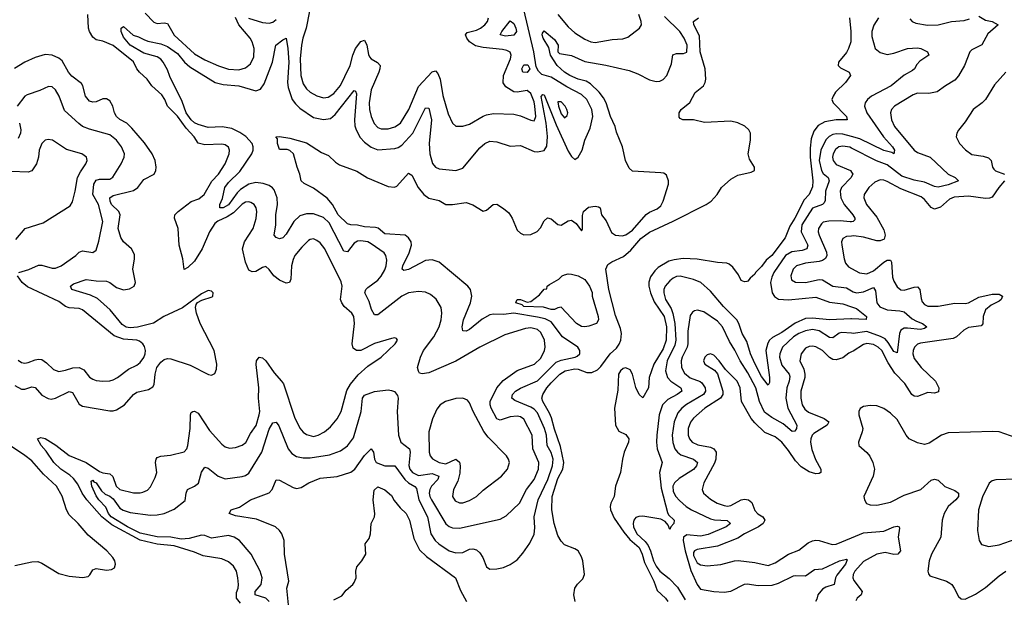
# Model space of a CAD drawing. Header units: inches. Extents: x 1843162 to 1959474, y 907081 to 1016326.
# Tile 457 of 656: x 1885099 to 1890901, y 991383 to 994800. Entities that reach past the tile are written whole.
import ezdxf

# ---------------------------------------------------------------- set-up
doc = ezdxf.new("R2010")
doc.units = ezdxf.units.IN
doc.header["$MEASUREMENT"] = 0
doc.layers.add('B8989', color=7, linetype='Continuous')
doc.layers.add('B8999', color=7, linetype='Continuous')

msp = doc.modelspace()

# ---------------------------------------------------------------- linework, layer by layer
at = {"layer": 'B8989', "color": 5}
for points, elevation in [([(1886569.9, 991370), (1886549.6, 991389.6), (1886486, 991410), (1886486.3, 991430), (1886521.6, 991470), (1886528.1, 991510), (1886515.8, 991550), (1886462.9, 991650), (1886394.8, 991730), (1886362.6, 991750), (1886330, 991760.4), (1886230, 991744.6), (1886190, 991759.7), (1886170, 991762.3), (1886097.1, 991742.9), (1886050, 991738.3), (1885990, 991749.8), (1885910, 991752.7), (1885810, 991773.1), (1885735, 991810), (1885638.8, 991870), (1885623, 991890), (1885606.9, 991926.9), (1885566.5, 991970), (1885550, 991994.2), (1885525.2, 992050), (1885520.3, 992079.7), (1885530, 992086.7), (1885535.8, 992075.8), (1885550, 992070.7), (1885581.9, 992021.9), (1885603.4, 992003.4), (1885630, 991991.4), (1885650, 991975.3), (1885690, 991920.9), (1885708.8, 991908.8), (1885750, 991896), (1885870, 991879.3), (1885910, 991880.5), (1885950.4, 991889.6), (1886010, 991915.2), (1886073.7, 991966.3), (1886080.4, 992010), (1886088.5, 992030), (1886130, 992050.2), (1886152.8, 992067.2), (1886170, 992132.4), (1886190, 992163.1), (1886210, 992156.5), (1886269.6, 992109.6), (1886310, 992093.2), (1886410, 992107.2), (1886430, 992113.8), (1886450, 992127.2), (1886526.4, 992250), (1886570, 992386.4), (1886590, 992424.2), (1886610, 992427), (1886626.9, 992406.9), (1886680.9, 992270), (1886702.9, 992242.9), (1886730, 992225.2), (1886770, 992216.4), (1886810, 992216.4), (1886924.4, 992235.6), (1886990, 992257.7), (1887031.7, 992288.3), (1887065.2, 992334.8), (1887110.6, 992490), (1887118.4, 992570), (1887130, 992587.4), (1887190, 992609.2), (1887270, 992617.6), (1887290, 992615.2), (1887307.4, 992607.4), (1887325.2, 992585.2), (1887329.1, 992570), (1887322.8, 992490), (1887332, 992350), (1887345.8, 992310), (1887395.4, 992270), (1887400.1, 992250), (1887392.5, 992172.5), (1887398.8, 992150), (1887413.6, 992130), (1887450, 992113.2), (1887530, 992124.2), (1887569.3, 992110), (1887563.5, 992090), (1887525.5, 992050), (1887515.7, 992030), (1887512.7, 992010), (1887516, 991990), (1887526.4, 991970), (1887610, 991829.3), (1887630, 991813.2), (1887650, 991804.8), (1887690, 991802), (1887930, 991855), (1887965.1, 991874.9), (1888043.2, 991950), (1888085.6, 992030), (1888131.5, 992090), (1888156.7, 992150), (1888157.5, 992190), (1888123.4, 992270), (1888119.3, 992350), (1888070, 992444.8), (1888050, 992459.5), (1888030, 992463.9), (1887990, 992458.8), (1887930, 992439.4), (1887910, 992447.4), (1887877.8, 992510), (1887870.9, 992530), (1887870.4, 992550), (1887910.3, 992629.7), (1887947.1, 992672.9), (1888030, 992732.5), (1888132.1, 992770), (1888170, 992804.9), (1888190.6, 992850), (1888195, 992870), (1888190.5, 992910), (1888170, 992955.5), (1888150, 992974.1), (1888110, 992984.2), (1888080, 992980), (1887958, 992942), (1887810, 992869.8), (1887670, 992787), (1887510, 992719.2), (1887471.5, 992711.5), (1887455.9, 992715.9), (1887448.1, 992728.1), (1887443.5, 992750), (1887460.7, 992810), (1887479.4, 992850), (1887540.2, 992930), (1887569.9, 992990), (1887582.1, 993030), (1887586.4, 993070), (1887582.9, 993102.9), (1887552.9, 993152.9), (1887520.4, 993180.4), (1887490, 993193.7), (1887450, 993198.6), (1887390.8, 993190.8), (1887350, 993171.2), (1887210, 993060.3), (1887190, 993061.1), (1887171.6, 993091.6), (1887158.2, 993138.2), (1887133.8, 993190), (1887138.9, 993210), (1887150, 993222.2), (1887210, 993263.8), (1887230, 993288.4), (1887250, 993324.7), (1887258.8, 993350), (1887262.3, 993382.3), (1887257.4, 993410), (1887246.6, 993426.6), (1887170, 993479.5), (1887149.6, 993490), (1887110, 993497.3), (1887090, 993494.7), (1887070, 993481.8), (1887030, 993430.8), (1887010, 993436.1), (1886921.8, 993601.8), (1886890, 993633), (1886830, 993655.8), (1886790, 993656.5), (1886750, 993644.3), (1886715.4, 993610), (1886670, 993536.4), (1886650, 993514), (1886630, 993508.4), (1886610, 993516.9), (1886598.9, 993530), (1886609.2, 993590), (1886608.8, 993650), (1886617.9, 993710), (1886616.7, 993750), (1886597.8, 993797.8), (1886589.4, 993809.4), (1886570, 993822.9), (1886534.4, 993834.4), (1886490, 993841), (1886450, 993829.4), (1886401.1, 993798.9), (1886380.3, 993779.7), (1886330, 993708.4), (1886297.6, 993690), (1886279.5, 993690), (1886278.4, 993710), (1886293.9, 993746.1), (1886308, 993810), (1886330, 993839.9), (1886395.9, 993904.1), (1886466.6, 994010), (1886474.9, 994030), (1886475.2, 994050), (1886468.3, 994070), (1886431.1, 994111.1), (1886395.5, 994135.5), (1886350, 994157.6), (1886292.5, 994167.5), (1886210, 994164.3), (1886150, 994182.5), (1886130, 994191.9), (1886110, 994208.9), (1886080.5, 994250), (1886057.3, 994317.3), (1885984.7, 994464.7), (1885970, 994504.5), (1885944, 994550), (1885930, 994567.7), (1885910, 994581), (1885830, 994602.2), (1885751.1, 994650), (1885710, 994696.2), (1885697.7, 994730), (1885698, 994750), (1885710, 994759.3), (1885768.6, 994708.6), (1885799.6, 994699.6), (1885830, 994682.6), (1885853.8, 994673.8), (1885930, 994658.4), (1885970, 994642), (1886030, 994600.4), (1886070.1, 994550.1), (1886102.4, 994522.4), (1886250.5, 994430.5), (1886297.2, 994417.2), (1886390, 994409.6), (1886490, 994379.8), (1886518, 994390), (1886539.2, 994420.8), (1886588, 994550), (1886608, 994650), (1886650, 994681.6), (1886670, 994690.7), (1886679.8, 994630), (1886684.9, 994550), (1886678, 994430), (1886680.4, 994400.4), (1886705.3, 994330), (1886723.8, 994303.8), (1886750, 994278), (1886830, 994224.2), (1886890, 994210.9), (1886930, 994216.6), (1886958.8, 994241.2), (1887070, 994382), (1887077.8, 994377.8), (1887083.4, 994363.4), (1887071.6, 994210), (1887073.7, 994173.7), (1887081.3, 994150), (1887105.4, 994105.4), (1887130, 994077.6), (1887170, 994047.9), (1887210, 994033), (1887310, 994039.8), (1887330, 994046.1), (1887350, 994059.5), (1887416.6, 994130), (1887490, 994281.1), (1887510, 994278.4), (1887526, 994210), (1887512.7, 994070), (1887515.1, 994010), (1887532, 993952), (1887550, 993931.4), (1887570, 993921.2), (1887670, 993911.2), (1887710, 993925.5), (1887810, 994044.5), (1887839.7, 994070), (1887870, 994082.9), (1887910, 994079.3), (1887990, 994054.4), (1888050, 994057.6), (1888130, 994023.1), (1888150, 994021.3), (1888190, 994028.4), (1888205.2, 994054.8), (1888208.4, 994111.6), (1888200.6, 994190), (1888172.5, 994347.5), (1888181.6, 994358.4), (1888190, 994357.6), (1888259.7, 994179.7), (1888330, 994025), (1888350, 993993), (1888370, 993976.5), (1888389.8, 993990.2), (1888413.7, 994030), (1888429.8, 994090), (1888460, 994160), (1888475.6, 994230), (1888471, 994270), (1888440.2, 994330), (1888410, 994358.9), (1888324, 994404), (1888230, 994462), (1888176.1, 994476.1), (1888155.5, 994495.5), (1888142.5, 994522.5), (1888129.2, 994610.8), (1888010, 995111.2)], 460), ([(1886400.3, 991360.3), (1886377.5, 991390), (1886376.2, 991423.8), (1886386.6, 991450), (1886388.7, 991470), (1886385.4, 991510), (1886376.1, 991550), (1886358.2, 991578.2), (1886330, 991603.7), (1886290, 991621.5), (1886180.4, 991640.4), (1886130, 991661.4), (1886010, 991698), (1885910, 991707.8), (1885810, 991731.4), (1885641.8, 991821.8), (1885584.1, 991870), (1885495.3, 991970), (1885468.2, 992008.2), (1885442.6, 992062.6), (1885416.2, 992096.2), (1885395.7, 992115.7), (1885342.6, 992150), (1885300.7, 992190), (1885255.9, 992255.9), (1885226.8, 992290), (1885205.1, 992330), (1885223.2, 992336.8), (1885250, 992331.3), (1885312.1, 992292.1), (1885390, 992231.4), (1885490, 992190.1), (1885570, 992137.8), (1885590, 992129.1), (1885630, 992122.3), (1885647.3, 992107.3), (1885667.2, 992050), (1885690, 992030.2), (1885770, 992011), (1885809.8, 992010.2), (1885825.8, 992014.2), (1885852.3, 992027.7), (1885870, 992046), (1885898, 992102), (1885906.5, 992130), (1885900.2, 992190), (1885903.8, 992210), (1885910, 992218.9), (1885930, 992227.2), (1885987.5, 992232.5), (1886068.1, 992251.9), (1886083.8, 992270), (1886090.4, 992289.6), (1886102.8, 992390), (1886106.2, 992470), (1886110, 992483.8), (1886119.3, 992490), (1886130, 992493.4), (1886150, 992479.7), (1886218, 992378), (1886290, 992298), (1886310, 992281.7), (1886334.9, 992274.9), (1886370, 992278.2), (1886410, 992293), (1886431.3, 992308.6), (1886459.3, 992360.7), (1886491.8, 992408.2), (1886511.1, 992470), (1886513.9, 992490), (1886505.4, 992570), (1886507.4, 992630), (1886492.4, 992767.6), (1886494.3, 992790), (1886509.3, 992810), (1886530, 992807.2), (1886550, 992788.9), (1886597.9, 992717.9), (1886642.6, 992670), (1886653, 992653), (1886717.5, 992457.5), (1886750, 992392.3), (1886770, 992368.3), (1886790, 992354.5), (1886830, 992344), (1886857.6, 992350), (1886894.8, 992370), (1886930, 992399.2), (1886970, 992448.2), (1886992.7, 992490), (1887026.3, 992613.7), (1887048.7, 992651.3), (1887093, 992707), (1887150, 992758.2), (1887230, 992810.3), (1887311.6, 992890), (1887325.2, 992910), (1887320.4, 992920.4), (1887310, 992925.2), (1887290, 992921.6), (1887190, 992891.3), (1887110, 992850.6), (1887083.7, 992850), (1887063.5, 992863.5), (1887058.7, 992890), (1887071.9, 993010), (1887067.3, 993050), (1887056.3, 993070), (1887011.3, 993110), (1886996.7, 993130), (1886988.9, 993150), (1886998.6, 993230), (1886993.9, 993253.9), (1886897, 993450), (1886870, 993484.1), (1886850, 993499.3), (1886830, 993507.6), (1886810, 993504.8), (1886801.1, 993498.9), (1886760.8, 993459.2), (1886721.4, 993410), (1886710, 993385.6), (1886701.3, 993350), (1886696.5, 993270), (1886689, 993251), (1886670, 993247.3), (1886630, 993264.1), (1886597.1, 993290), (1886570, 993328.2), (1886550, 993344.4), (1886530, 993339.3), (1886490, 993316.2), (1886470, 993313.5), (1886450, 993323.5), (1886428.8, 993370), (1886412.5, 993450), (1886423.6, 993490), (1886475.2, 993570), (1886492.6, 993627.4), (1886496.5, 993670), (1886493.2, 993690), (1886481, 993710), (1886462, 993722), (1886450, 993725.7), (1886430, 993723.4), (1886410, 993712.7), (1886359.3, 993660.7), (1886322.7, 993637.3), (1886267.7, 993612.3), (1886250, 993598.2), (1886218.4, 993550), (1886174.5, 993450), (1886130, 993376.2), (1886090, 993338.9), (1886068.2, 993328.2), (1886061, 993390), (1886038.2, 993470), (1886032.5, 993570), (1886011.9, 993630), (1886012.8, 993650), (1886032.2, 993670), (1886110, 993728.2), (1886155.6, 993744.4), (1886185.8, 993770), (1886231, 993849), (1886270.7, 993890), (1886310.5, 993950), (1886334, 994010), (1886336.1, 994030), (1886328.9, 994048.9), (1886310, 994061.4), (1886290, 994065.3), (1886190, 994061.6), (1886151.5, 994071.5), (1886126.9, 994110), (1886079.8, 994159.8), (1886030, 994230.5), (1885969.5, 994289.5), (1885954.1, 994330), (1885936.9, 994356.9), (1885877.1, 994410), (1885850.6, 994450), (1885805, 994490), (1885789.9, 994510), (1885770, 994551), (1885650, 994646.8), (1885590, 994672.6), (1885550, 994681.1), (1885530, 994697.7), (1885511.1, 994730), (1885505, 994750), (1885501, 994830)], 480), ([(1885837.8, 994837.8), (1885890, 994785.2), (1885910, 994776.4), (1885950, 994781), (1885970, 994778), (1886010, 994709.5), (1886130, 994598.5), (1886190, 994563.1), (1886270, 994526.9), (1886330, 994507.9), (1886390, 994504.8), (1886430, 994516.1), (1886459.5, 994540.5), (1886478.4, 994581.6), (1886480.9, 994630), (1886469, 994670), (1886457.6, 994690), (1886389.6, 994770), (1886370, 994813.3)], 480), ([(1886683.8, 991350), (1886674.2, 991450), (1886684.7, 991490), (1886658.8, 991650), (1886658.3, 991730), (1886644.2, 991770), (1886630.8, 991790), (1886605.6, 991810), (1886495.2, 991855.2), (1886370, 991875.1), (1886332.7, 991890), (1886345.1, 991910), (1886393.7, 991926.3), (1886458.7, 991970), (1886568.4, 992011.6), (1886586.3, 992030), (1886610, 992087.3), (1886630, 992086.7), (1886710, 992042.8), (1886730, 992037.3), (1886757, 992043), (1886802.9, 992070), (1886870, 992097.4), (1886970, 992108.1), (1887050, 992132.5), (1887074.1, 992150), (1887130, 992230.2), (1887170, 992270.4), (1887183.7, 992250), (1887189.3, 992210), (1887199.7, 992190), (1887250, 992170.6), (1887310, 992170.1), (1887368.8, 992088.8), (1887390, 992069.6), (1887427.8, 992047.8), (1887436.7, 992036.7), (1887450.4, 991970), (1887502.2, 991870), (1887522.7, 991770), (1887547.8, 991730), (1887569.4, 991710), (1887630, 991669.1), (1887670, 991657), (1887710, 991659.8), (1887750, 991678.2), (1887770, 991681.8), (1887790, 991675.8), (1887810, 991656.9), (1887828.2, 991630), (1887850, 991575.5), (1887870, 991561.1), (1887910, 991562.6), (1887950, 991571.7), (1887990, 991587.9), (1888030, 991616.9), (1888064, 991656), (1888104.6, 991715.4), (1888130, 991766.7), (1888134.4, 991805.6), (1888130.4, 991870), (1888154.2, 991970), (1888210.7, 992090), (1888238, 992170), (1888242.2, 992210), (1888230, 992248.3), (1888207.6, 992290), (1888203.9, 992350), (1888192.4, 992390), (1888150, 992483.4), (1888130, 992504.1), (1888110, 992516.3), (1888015.8, 992555.8), (1887999.3, 992570), (1888002.4, 992590), (1888020.7, 992610), (1888050, 992628.4), (1888150, 992671.4), (1888259.7, 992780.3), (1888290, 992792.6), (1888371.8, 992810), (1888383.6, 992816.4), (1888399.7, 992830), (1888399.7, 992850), (1888388.4, 992870), (1888296.8, 992930), (1888230, 993018.5), (1888196.3, 993036.3), (1888150, 993046.7), (1888010, 993069.6), (1887950, 993062.2), (1887890, 993064.4), (1887870, 993059.9), (1887824.5, 993035.5), (1887750, 992973.5), (1887730, 992964.8), (1887710, 992966.6), (1887705.5, 992990), (1887714, 993030), (1887754.9, 993130), (1887763, 993170), (1887754.5, 993210), (1887739.5, 993230), (1887570, 993369.8), (1887530, 993385.2), (1887490, 993380.2), (1887390, 993327.3), (1887361.8, 993321.8), (1887353.3, 993330), (1887356, 993350), (1887393.6, 993426.4), (1887406.9, 993470), (1887404.9, 993490), (1887390, 993514.3), (1887369.9, 993529.9), (1887250, 993537.3), (1887211, 993571), (1887195.7, 993575.7), (1887130, 993578), (1887090, 993589.2), (1887050, 993591.2), (1887030, 993597.5), (1886976.7, 993650), (1886943.1, 993710), (1886910, 993747.8), (1886830, 993807.7), (1886774.8, 993834.8), (1886756.9, 993850), (1886749.7, 993889.7), (1886733.6, 993930), (1886712.3, 994010), (1886690, 994029.6), (1886674.6, 994034.6), (1886630, 994034), (1886618.7, 994070), (1886618, 994098), (1886608, 994110), (1886630, 994112.2), (1886690, 994101.1), (1886790, 994073.4), (1886878, 994018), (1886919, 993999), (1886959.9, 993959.9), (1886984, 993944), (1887086.6, 993906.6), (1887148.4, 993868.4), (1887270, 993817.2), (1887307.4, 993812.6), (1887320.7, 993819.3), (1887390, 993894.4), (1887410, 993883.8), (1887446.7, 993810), (1887480.2, 993770), (1887510, 993748.7), (1887570, 993733.8), (1887610, 993710.2), (1887650, 993710.2), (1887730, 993722.6), (1887769.4, 993709.4), (1887830, 993670.5), (1887850, 993678), (1887889.7, 993710.3), (1887910, 993712), (1887950, 993687.7), (1887981.2, 993661.2), (1888000.7, 993630), (1888030, 993559.5), (1888050, 993540.8), (1888070, 993532.3), (1888110, 993533.4), (1888147.9, 993552.1), (1888167.9, 993572.1), (1888190, 993614.4), (1888210, 993632.2), (1888230, 993627), (1888270, 993592.4), (1888289.1, 993589.1), (1888330, 993614), (1888350, 993618), (1888378.8, 993598.8), (1888410, 993556.3), (1888414.9, 993565.1), (1888414.6, 993645.5), (1888420.8, 993670), (1888450, 993695.2), (1888490, 993700.8), (1888510, 993697), (1888519.3, 993690), (1888527.9, 993650), (1888554, 993614), (1888586.4, 993546.4), (1888610, 993529.5), (1888650, 993525.3), (1888670, 993532.4), (1888710, 993559.8), (1888790, 993652.4), (1888810, 993666.1), (1888854.7, 993685.3), (1888876.4, 993703.6), (1888891.3, 993730), (1888921.3, 993830), (1888922.9, 993850), (1888910, 993884), (1888894.3, 993894.3), (1888877.4, 993897.4), (1888710, 993907.3), (1888690, 993924.5), (1888668.4, 993970), (1888650.9, 994050), (1888616.6, 994136.6), (1888608.2, 994170), (1888580.6, 994230), (1888555.4, 994310), (1888539, 994339), (1888513, 994373), (1888462.2, 994422.2), (1888437.1, 994437.1), (1888389.7, 994450), (1888341.1, 994470), (1888309.3, 994490), (1888265.7, 994530), (1888226, 994590), (1888216.6, 994636.6), (1888184, 994690), (1888178, 994710), (1888180.1, 994719.9), (1888190, 994733.4), (1888250, 994683), (1888272, 994650), (1888270.3, 994610.3), (1888279.9, 994599.9), (1888350, 994588.4), (1888430, 994553.6), (1888552.4, 994532.4), (1888690, 994500.1), (1888741.3, 994481.3), (1888810, 994444.9), (1888850, 994434.9), (1888870, 994437), (1888890, 994446.7), (1888912.6, 994470), (1888939.7, 994540.3), (1888947.7, 994592.3), (1888970, 994600.2), (1889010, 994599.6), (1889030, 994608.4), (1889032.4, 994650), (1889015.2, 994690), (1888989.4, 994730), (1888899.2, 994819.2)], 440), ([(1886447.9, 994807.9), (1886530, 994783.8), (1886570, 994780.1), (1886590, 994785.7), (1886610, 994800.1)], 480), ([(1886806.5, 994850), (1886787.9, 994750), (1886766.6, 994690), (1886758.9, 994650), (1886752.4, 994570), (1886756, 994470), (1886770, 994422.4), (1886790, 994392), (1886810, 994372.4), (1886850, 994350.1), (1886890, 994339.2), (1886916.1, 994343.9), (1886950, 994364.8), (1886988.6, 994411.4), (1887015.3, 994464.7), (1887045.6, 994530), (1887061.4, 994590), (1887078.3, 994630), (1887110, 994671.9), (1887130, 994679.6), (1887144.3, 994650), (1887154.4, 994594.4), (1887160.9, 994580.9), (1887170, 994568.6), (1887206.9, 994546.9), (1887222.4, 994530), (1887222, 994510), (1887215.3, 994490), (1887170, 994386.3), (1887158.9, 994310), (1887159.6, 994270), (1887169.4, 994230), (1887188.2, 994188.2), (1887210, 994165.2), (1887230, 994157.1), (1887270, 994155.9), (1887310, 994167.8), (1887342.5, 994190), (1887392.5, 994270), (1887450, 994405.1), (1887530, 994493.4), (1887550, 994498.9), (1887563.6, 994483.6), (1887576.9, 994450), (1887592.1, 994352.1), (1887624.6, 994244.6), (1887650, 994190.3), (1887670, 994172.9), (1887710, 994172.9), (1887750, 994184.8), (1887830, 994230.8), (1887850, 994239.5), (1887890, 994247), (1888010, 994243.5), (1888050, 994233.4), (1888110, 994207.5), (1888130, 994203.8), (1888133.3, 994206.8), (1888139.7, 994230), (1888135.2, 994290), (1888130, 994314.9), (1888110, 994364.3), (1888090, 994381.9), (1888030, 994373), (1888010, 994375.4), (1887963.5, 994403.5), (1887948.6, 994428.6), (1887949.9, 994470), (1887990.9, 994570), (1887994.1, 994590), (1887988.6, 994608.6), (1887970, 994619), (1887944.4, 994624.4), (1887830, 994636.2), (1887785.7, 994645.7), (1887748.8, 994670), (1887733.1, 994690), (1887726, 994710), (1887735.8, 994724.2), (1887790, 994738.4), (1887813.6, 994750), (1887839.8, 994770), (1887855.8, 994790), (1887861.9, 994810)], 480), ([(1888372.6, 991370), (1888363.5, 991410), (1888371.1, 991450), (1888386.5, 991473.5), (1888416.6, 991503.4), (1888426.6, 991530), (1888416.9, 991610), (1888410, 991633.2), (1888389.7, 991669.7), (1888370, 991682), (1888310, 991704.5), (1888290, 991726), (1888270, 991759.3), (1888248.2, 991830), (1888234.3, 991910), (1888236, 991990), (1888270, 992096.2), (1888299.4, 992150), (1888304.8, 992190), (1888284.8, 992284.8), (1888250, 992385.7), (1888232.5, 992452.5), (1888221.5, 992481.5), (1888180.7, 992550), (1888175.5, 992570), (1888181.5, 992590), (1888205.2, 992630), (1888230, 992659.4), (1888282.2, 992710), (1888313.7, 992730), (1888370, 992741.7), (1888390, 992739.4), (1888441.2, 992721.2), (1888470, 992719.5), (1888503.6, 992736.4), (1888523.7, 992756.3), (1888578.5, 992830), (1888615.5, 992864.5), (1888631.9, 992888.1), (1888641, 992910), (1888646, 992950), (1888639.7, 992979.7), (1888610, 993056.3), (1888569.9, 993210), (1888553.7, 993330), (1888564, 993356), (1888587.9, 993372.1), (1888656.5, 993403.5), (1888699.5, 993440.5), (1888759.9, 993510), (1888810, 993547.8), (1888950, 993612.2), (1889143.7, 993710), (1889173.2, 993730), (1889209, 993770), (1889234, 993810), (1889290, 993859.1), (1889330, 993882.8), (1889410, 993901), (1889428, 993910), (1889428.7, 993930), (1889398.4, 993978.4), (1889391.8, 994010), (1889404.4, 994090), (1889404.2, 994130), (1889395.3, 994150), (1889372.7, 994172.7), (1889330, 994192.2), (1889290, 994201.9), (1889133.9, 994193.9), (1889070, 994209.8), (1889006, 994210), (1888990, 994218), (1888985.6, 994225.6), (1888984, 994250), (1888996, 994270), (1889047.9, 994312.1), (1889079.7, 994370), (1889128.5, 994410), (1889138.7, 994430), (1889142.2, 994450), (1889137.5, 994510), (1889108.9, 994610), (1889104.6, 994704.6), (1889071.6, 994770), (1889069.4, 994790), (1889099, 994810)], 420), ([(1888270, 994830.2), (1888330, 994758), (1888370, 994722), (1888430, 994684.8), (1888464.4, 994670), (1888490, 994665.1), (1888590, 994683.2), (1888652.6, 994687.4), (1888682.8, 994697.2), (1888751.6, 994750), (1888762, 994770), (1888761.5, 994790), (1888747.6, 994830)], 460), ([(1889989.4, 994810), (1889996.3, 994730), (1889995.4, 994670), (1889983.1, 994630), (1889970, 994607), (1889922.8, 994550), (1889921, 994530), (1889936.3, 994516.3), (1889986, 994490), (1889994.4, 994470), (1889964.9, 994430), (1889906.8, 994373.2), (1889891.4, 994350), (1889884.7, 994330), (1889891.4, 994310), (1889970.4, 994230), (1889974.8, 994210), (1889909.9, 994209.9), (1889842.3, 994197.7), (1889803.2, 994176.8), (1889777.6, 994142.4), (1889762.8, 994097.2), (1889756.6, 994043.4), (1889757.4, 993990), (1889773.2, 993850), (1889770, 993814.5), (1889751.1, 993770), (1889722.1, 993737.9), (1889666.7, 993630), (1889636.3, 993583.7), (1889610, 993514.7), (1889530.6, 993410), (1889498.4, 993381.6), (1889470, 993345), (1889434.4, 993310), (1889430, 993299), (1889403.5, 993276.5), (1889390, 993258), (1889383.6, 993256.4), (1889370, 993255.3), (1889350, 993262), (1889335.1, 993295.1), (1889301, 993341), (1889279.6, 993359.6), (1889265, 993365), (1889211.1, 993368.9), (1889090, 993388.2), (1889008.2, 993391.8), (1888954.7, 993385.3), (1888923.6, 993376.4), (1888861.5, 993338.5), (1888840.8, 993319.2), (1888816.1, 993283.9), (1888806.5, 993253.5), (1888805.3, 993230), (1888815.3, 993190), (1888837.4, 993137.4), (1888896, 993050), (1888910.3, 992990), (1888909, 992910), (1888890, 992859.9), (1888835, 992770), (1888808.6, 992690), (1888804.7, 992630), (1888770, 992571.3), (1888750, 992591.1), (1888730, 992632.3), (1888709.5, 992710), (1888696.8, 992736.8), (1888670, 992748.8), (1888655.9, 992744.1), (1888638.8, 992730), (1888628.1, 992710), (1888623.6, 992616.4), (1888603.5, 992510), (1888609.5, 992410), (1888630, 992374.9), (1888670, 992355.6), (1888688.4, 992330), (1888686.4, 992310), (1888660.6, 992250), (1888650.2, 992210), (1888638.9, 992130), (1888610.3, 992050.3), (1888602.4, 991990), (1888582.4, 991950), (1888578.2, 991930), (1888580.5, 991910), (1888602.1, 991862.1), (1888658.3, 991778.3), (1888695.2, 991735.2), (1888750, 991689.3), (1888767.3, 991650), (1888780.4, 991600.4), (1888836.6, 991490), (1888855.6, 991435.6), (1888903.7, 991390), (1888918, 991370)], 420), ([(1885070, 992642.8), (1885110, 992621.2), (1885130, 992621.2), (1885170, 992635), (1885190, 992631.1), (1885230, 992586.7), (1885266.5, 992566.5), (1885284.1, 992564.1), (1885310, 992569.5), (1885390, 992609.3), (1885410, 992602.8), (1885450, 992532.9), (1885470, 992521.1), (1885630, 992493.8), (1885650, 992493.8), (1885670, 992500.2), (1885716.8, 992530), (1885769.9, 992590.1), (1885790, 992605.4), (1885859, 992621), (1885884.2, 992635.8), (1885891.9, 992650), (1885897, 992710), (1885908, 992750), (1885930, 992781.4), (1885950, 992797), (1885970, 992802.8), (1885990, 992801.2), (1886104.3, 992764.3), (1886211.3, 992708.7), (1886230, 992704.9), (1886250, 992714), (1886259.5, 992740.5), (1886260.8, 992770), (1886244.9, 992850), (1886163.2, 993010), (1886141.6, 993070), (1886136.1, 993103.9), (1886138.9, 993121.1), (1886146.8, 993133.2), (1886172.5, 993147.5), (1886233, 993167), (1886237.2, 993170), (1886239.3, 993190), (1886230, 993199.3), (1886210, 993202.7), (1886170, 993184.5), (1886057.8, 993102.2), (1885948.6, 993050), (1885888.5, 993011.5), (1885793.2, 992986.8), (1885750, 992983.3), (1885727.1, 992987.1), (1885702.7, 993002.7), (1885632, 993090), (1885557, 993157), (1885515.9, 993175.9), (1885405.7, 993210), (1885398.9, 993230), (1885416.2, 993243.8), (1885490, 993269.4), (1885550, 993260.1), (1885610, 993259.1), (1885630.4, 993250.4), (1885670, 993222.1), (1885710, 993208.1), (1885746.2, 993213.8), (1885773.1, 993230), (1885780.8, 993250), (1885765.3, 993330), (1885776.5, 993390), (1885775.1, 993415.1), (1885757.2, 993450), (1885710.9, 993490.9), (1885695.8, 993515.8), (1885679.1, 993570), (1885690.8, 993650), (1885682.7, 993670), (1885640.3, 993710), (1885631.7, 993730), (1885629.9, 993750), (1885650, 993764.5), (1885770, 993792.3), (1885795.5, 993810), (1885830, 993858.8), (1885892.6, 993890), (1885902, 993910), (1885904.1, 993930), (1885896.8, 993970), (1885879.5, 994010), (1885834.2, 994074.2), (1885760.9, 994160.9), (1885729.9, 994189.9), (1885690, 994212.1), (1885669.1, 994230), (1885658, 994250), (1885648.7, 994290), (1885630, 994322), (1885610, 994334.2), (1885590, 994332.5), (1885550, 994316.2), (1885530, 994313.8), (1885510, 994320.3), (1885486.8, 994350), (1885472, 994410), (1885463.5, 994423.5), (1885406.8, 994466.8), (1885387.8, 994490), (1885350, 994556.8), (1885330, 994573.7), (1885290, 994589.8), (1885250, 994593.8), (1885190, 994576), (1885129.6, 994549.6), (1885068.4, 994511.6)], 520), ([(1885095.1, 993310), (1885152.9, 993327.1), (1885210, 993352), (1885230, 993353.4), (1885290, 993335), (1885310, 993334.7), (1885343.1, 993350), (1885429.7, 993410), (1885450, 993428.9), (1885470, 993436.9), (1885530, 993426.7), (1885550, 993442), (1885566.4, 993493.6), (1885589, 993610), (1885563.7, 993710), (1885531.1, 993770), (1885536, 993830), (1885550, 993854), (1885570, 993860.1), (1885630, 993860.2), (1885648.6, 993871.4), (1885697.1, 993950), (1885714.6, 993990), (1885715.9, 994010), (1885699.8, 994050), (1885669.8, 994090), (1885630, 994121.4), (1885510, 994154.5), (1885470, 994171.2), (1885447, 994187), (1885363.9, 994263.9), (1885332.6, 994350), (1885310, 994387.1), (1885290, 994403.9), (1885270, 994405.1), (1885218.1, 994381.9), (1885142.9, 994357.1), (1885130, 994348.2), (1885084.4, 994290)], 540), ([(1885099.1, 994190), (1885106.7, 994150), (1885104.2, 994130), (1885090, 994099.3)], 540), ([(1890000, 994111.3), (1889950, 994125.4), (1889912.3, 994127.7), (1889890, 994122.6), (1889868.5, 994111.5), (1889848.3, 994091.7), (1889819.5, 994030), (1889810.4, 993970), (1889823.4, 993910), (1889834.2, 993894.2), (1889863, 993870), (1889869, 993850), (1889846.3, 993790), (1889845, 993735), (1889839.3, 993720.7), (1889829, 993711), (1889770, 993688.2), (1889708, 993590), (1889702.9, 993550), (1889742.1, 993470), (1889736.8, 993450), (1889710, 993438.7), (1889649.2, 993430.8), (1889610.6, 993409.4), (1889542.4, 993310), (1889530, 993283), (1889524, 993250), (1889531.9, 993190), (1889547.5, 993167.5), (1889570, 993153.4), (1889630, 993148.7), (1889790, 993164.6), (1889870, 993134.5), (1889950, 993124.2), (1890000, 993107.7)], 440), ([(1885075.6, 993504.4), (1885132.3, 993570), (1885237, 993603), (1885397, 993703), (1885410, 993726.8), (1885426.8, 993790), (1885440.2, 993870), (1885456.9, 993903.1), (1885489.8, 993950), (1885496.9, 993970), (1885493.3, 993990), (1885466, 994010), (1885375.1, 994035.1), (1885292, 994090), (1885266.1, 994093.9), (1885250, 994089.6), (1885230, 994069.4), (1885214.6, 994030), (1885210.2, 993989.8), (1885198.9, 993950), (1885170.2, 993909.8), (1885150, 993900.5), (1885050, 993904.7)], 560), ([(1890000, 994043.4), (1889990, 994048.5), (1889950, 994055.1), (1889926.5, 994050), (1889905.8, 994034.2), (1889892.6, 994010), (1889889.2, 993990), (1889893.1, 993970), (1889910, 993946.8), (1889994, 993910), (1890000, 993901.1)], 460), ([(1890000, 993874.9), (1889997.6, 993870), (1889941.9, 993810), (1889934.1, 993790), (1889936.6, 993750), (1889957.7, 993710), (1890000, 993659.5)], 460), ([(1890000, 993608.9), (1889992, 993608), (1889933.9, 993613.9), (1889867, 993613), (1889834.3, 993605.7), (1889822.6, 993597.4), (1889805, 993570), (1889804.5, 993550), (1889809, 993530), (1889852.1, 993430), (1889855.2, 993410), (1889847.6, 993392.4), (1889830, 993379.9), (1889810, 993373.6), (1889730, 993365.4), (1889676.5, 993350), (1889656.3, 993330), (1889642.7, 993290), (1889647.2, 993267.2), (1889670, 993252.9), (1889730, 993250.1), (1889810, 993268.4), (1889830, 993266.6), (1889890, 993228.8), (1889970, 993218.9), (1890000, 993201.1)], 460), ([(1890000, 993524.8), (1889970, 993522.4), (1889949.2, 993510), (1889942, 993490), (1889943, 993470), (1889957, 993390), (1889965.1, 993365.1), (1889983.1, 993343.1), (1890000, 993333.9)], 480), ([(1885090, 992792.9), (1885110, 992780.2), (1885130, 992776.2), (1885150, 992778.8), (1885190, 992795.2), (1885210, 992799.7), (1885230, 992797.3), (1885258, 992778), (1885298.7, 992738.7), (1885330, 992726.4), (1885370, 992733.4), (1885412.4, 992747.6), (1885450, 992750.7), (1885476.7, 992736.7), (1885510, 992693.8), (1885530, 992680.7), (1885550, 992674), (1885590, 992670.2), (1885630, 992671), (1885650, 992676.5), (1885675.1, 992690), (1885740.7, 992739.3), (1885790, 992762.8), (1885810, 992778.5), (1885830, 992808.9), (1885839, 992830), (1885839.8, 992850), (1885834.4, 992874.4), (1885824, 992890), (1885804.9, 992904.9), (1885790.4, 992910.4), (1885710, 992916.6), (1885656.5, 992936.5), (1885470, 993089.8), (1885450, 993097.3), (1885390, 993102.2), (1885370, 993109.8), (1885330, 993139.2), (1885144.7, 993224.7), (1885114, 993250), (1885086.9, 993290)], 540), ([(1890000, 993036.3), (1889996.5, 993036.5), (1889870, 993029.9), (1889770, 993040.7), (1889730, 993039.4), (1889668.6, 993011.4), (1889590, 992955.7), (1889534.3, 992925.7), (1889516.6, 992910), (1889506.6, 992893.4), (1889495.4, 992850), (1889518, 992690), (1889517.8, 992662.2), (1889510, 992645.1), (1889470, 992696.8), (1889430, 992773), (1889404.5, 992830), (1889382.6, 992902.6), (1889356, 992950), (1889336, 993010), (1889324.9, 993030), (1889245.8, 993110), (1889170, 993199.3), (1889112.4, 993250), (1889069.3, 993269.3), (1888990, 993287.5), (1888970, 993286), (1888950, 993277), (1888930, 993259.8), (1888903.2, 993230), (1888895, 993210), (1888894.4, 993190), (1888905.2, 993150), (1888936.9, 993096.9), (1888948.4, 993068.4), (1888958.9, 993010), (1888965.9, 992910), (1888959.3, 992880.7), (1888914.2, 992790), (1888905, 992730), (1888917.1, 992690), (1888935, 992670), (1888995.2, 992630), (1889000.6, 992610), (1888972.9, 992590), (1888917.9, 992562.1), (1888886.3, 992530), (1888867.7, 992470), (1888853.1, 992350), (1888852.3, 992310), (1888855.9, 992270), (1888885.1, 992190), (1888868.4, 992130), (1888879.3, 992039.3), (1888915.9, 991895.9), (1888922.1, 991882.1), (1888954.6, 991850), (1888954.3, 991830), (1888935.8, 991810), (1888930, 991794), (1888920.8, 991820.8), (1888903, 991843), (1888876.6, 991856.6), (1888770, 991873.9), (1888747.6, 991872.4), (1888730, 991865.7), (1888717.5, 991850), (1888714.3, 991830), (1888716.8, 991810), (1888735.4, 991770), (1888784, 991724), (1888801.4, 991701.4), (1888816.1, 991670), (1888833.1, 991610), (1888850, 991579.2), (1888870.5, 991550), (1888926.4, 991506.4), (1888975.5, 991455.5), (1889019.5, 991379.5)], 440), ([(1890000, 992951.9), (1889943.4, 992956.6), (1889927.6, 992952.4), (1889890, 992924.9), (1889870, 992926.1), (1889810, 992966.9), (1889770, 992974.5), (1889730, 992966.4), (1889690, 992949.5), (1889658.1, 992930), (1889594.2, 992870), (1889577.6, 992830), (1889576.6, 992810), (1889590, 992763.2), (1889633.9, 992710), (1889637.2, 992697.2), (1889633.4, 992670), (1889619, 992630), (1889613.6, 992570), (1889625.5, 992510), (1889678.2, 992410), (1889676, 992390), (1889666.1, 992373.9), (1889650, 992372.1), (1889598.3, 992418.3), (1889530, 992454.6), (1889487.3, 992487.3), (1889458.3, 992550), (1889436.3, 992630), (1889390, 992718), (1889343.5, 992790), (1889312.9, 992852.9), (1889282.3, 992902.3), (1889240.7, 992990), (1889210, 993023.4), (1889130, 993077.3), (1889092.7, 993087.3), (1889075.5, 993084.5), (1889063.5, 993076.5), (1889050, 993056.2), (1889035.7, 992964.3), (1889036, 992890), (1889031.5, 992870), (1889001.8, 992810), (1888996.6, 992790), (1888999.3, 992750), (1889017.2, 992717.2), (1889048.9, 992688.9), (1889107.7, 992667.7), (1889119.2, 992659.2), (1889138.6, 992630), (1889140.6, 992610), (1889127.4, 992590), (1889028.2, 992531.8), (1889000.5, 992510), (1888977.9, 992482.1), (1888955.3, 992430), (1888943.4, 992350), (1888947.3, 992307.3), (1888960.1, 992270), (1888975.3, 992250), (1888995.4, 992235.4), (1889070.3, 992210), (1889092.5, 992190), (1889086.1, 992170), (1889070, 992149.3), (1888984.6, 992095.4), (1888957.5, 992070), (1888947.3, 992050), (1888950, 992019.5), (1888965.8, 991990), (1888986.2, 991966.2), (1889026.8, 991930), (1889057.2, 991910), (1889170, 991857.8), (1889192.5, 991852.5), (1889268.3, 991848.3), (1889287.6, 991830), (1889262, 991810), (1889155.1, 991764.9), (1889110, 991756), (1889030, 991764.3), (1889010.4, 991749.6), (1889009.4, 991730), (1889020.5, 991670), (1889053.8, 991553.8), (1889090, 991470.1), (1889110, 991444), (1889190, 991428.8), (1889250, 991425.9), (1889290, 991431.3), (1889370, 991472.1), (1889385.5, 991474.5), (1889450, 991464.2), (1889532.9, 991467.1), (1889570, 991479.2), (1889659, 991521), (1889670, 991524.3), (1889730, 991522.4), (1889781.7, 991558.3), (1889830, 991563.2), (1889930.2, 991610.2), (1889970, 991619.5), (1889975.6, 991615.6), (1889964.6, 991590), (1889913.9, 991526.1), (1889906, 991510), (1889897.7, 991470), (1889850, 991455.5), (1889830, 991443.7), (1889801.3, 991410), (1889795.6, 991384.4), (1889787.3, 991370)], 460), ([(1890000, 992841.2), (1889985.5, 992834.5), (1889950, 992807.3), (1889910, 992794.5), (1889890, 992796.9), (1889870, 992808.1), (1889830, 992849.9), (1889790, 992871.9), (1889770, 992875.4), (1889750, 992872.6), (1889730, 992862.9), (1889703.5, 992830), (1889695.7, 992790), (1889719.6, 992739.6), (1889725.9, 992710), (1889724.5, 992690), (1889701.8, 992610), (1889701.3, 992570), (1889710, 992530.3), (1889724.7, 992504.7), (1889746.4, 992486.4), (1889839.7, 992450), (1889867.1, 992430), (1889856.5, 992410), (1889778.7, 992361.3), (1889768.4, 992350), (1889760.8, 992330), (1889759, 992310), (1889765.8, 992265.8), (1889788.1, 992208.1), (1889819.7, 992150), (1889818.7, 992130), (1889810, 992124.5), (1889790, 992122.9), (1889750, 992134.9), (1889704.2, 992164.2), (1889670, 992199.3), (1889630, 992260.2), (1889590, 992309.9), (1889550, 992340.2), (1889490, 992365.8), (1889430, 992424.2), (1889409, 992450), (1889352.8, 992550), (1889343.7, 992630), (1889326.3, 992670), (1889257.7, 992737.7), (1889220.4, 992790), (1889190, 992823), (1889170, 992831.2), (1889150, 992824.2), (1889135.8, 992810), (1889128, 992790), (1889136.5, 992770), (1889193.6, 992733.6), (1889211.5, 992711.5), (1889242.8, 992610), (1889242, 992590), (1889229.4, 992570), (1889135.9, 992510), (1889069.4, 992450.6), (1889052, 992428), (1889038.8, 992390), (1889038.4, 992350), (1889045, 992330), (1889061.8, 992310), (1889094.8, 992294.8), (1889170, 992280.5), (1889190, 992270), (1889202.1, 992250), (1889201.8, 992210), (1889193.8, 992186.2), (1889131, 992070), (1889120.7, 992030), (1889129.2, 992010), (1889170, 991973.5), (1889208.9, 991950), (1889250, 991935.5), (1889270, 991933.3), (1889290, 991937.1), (1889350, 991969.7), (1889370, 991973.4), (1889394.2, 991970), (1889413.4, 991953.4), (1889430, 991907.6), (1889448.2, 991888.2), (1889477.3, 991870), (1889490.2, 991850), (1889479.7, 991830), (1889453, 991810), (1889370, 991770.4), (1889330, 991744), (1889210, 991697.1), (1889090, 991676.5), (1889075.6, 991670), (1889070, 991659.5), (1889070, 991642.4), (1889090, 991599), (1889110, 991586), (1889150, 991580.5), (1889230, 991589.4), (1889310, 991611), (1889332, 991612), (1889430, 991600.1), (1889510, 991583.3), (1889550, 991599.3), (1889630, 991650.1), (1889690, 991673.8), (1889744.3, 991715.7), (1889771.4, 991728.6), (1889790, 991732.5), (1889810, 991729.6), (1889886.4, 991706.4), (1889910, 991707.8), (1890000, 991745.3)], 480), ([(1885070, 991582.7), (1885170, 991605.2), (1885205.7, 991605.7), (1885230, 991596.5), (1885330, 991536.1), (1885390, 991519.6), (1885468.5, 991511.5), (1885502, 991518), (1885512.9, 991527.1), (1885530, 991558), (1885550, 991565.3), (1885610, 991554.6), (1885641, 991559), (1885657, 991570), (1885663.6, 991590), (1885659.7, 991610), (1885648.2, 991630), (1885612.4, 991670), (1885502.1, 991762.1), (1885442.9, 991830), (1885390, 991880.7), (1885375.2, 991910), (1885350, 991990.9), (1885316.9, 992050), (1885240.3, 992120.3), (1885170, 992199.2), (1885130, 992231.9), (1885010, 992312.1)], 520), ([(1886950, 991381), (1886996.6, 991403.4), (1887022, 991438), (1887062, 991470), (1887070, 991482), (1887081.2, 991510), (1887079, 991550), (1887085.6, 991574.4), (1887115.3, 991610), (1887139, 991650), (1887135.3, 991710), (1887158.6, 991741.4), (1887166, 991770), (1887169.2, 991830), (1887189, 991870), (1887192.7, 991887.3), (1887181.2, 991970), (1887187.6, 992027.6), (1887210, 992046), (1887250, 992028), (1887290, 991995.5), (1887306.5, 991966.5), (1887341.8, 991921.8), (1887376, 991890), (1887396.5, 991850), (1887422.3, 991742.3), (1887455.2, 991675.2), (1887496.4, 991636.4), (1887668, 991510), (1887696.3, 991436.3), (1887731.8, 991370)], 420)]:
    msp.add_lwpolyline(points, dxfattribs=dict(at, elevation=elevation))
for points, elevation in [([(1887962.3, 994702.3), (1887931.2, 994710), (1887940.7, 994730), (1887990, 994793.7), (1888010, 994776.9), (1888023.3, 994750), (1888025.5, 994730), (1888010, 994708.6)], 460), ([(1888090, 994489.1), (1888063.5, 994490), (1888058.5, 994510), (1888070, 994532.9), (1888093.2, 994533.2), (1888106, 994510)], 460), ([(1888290, 994316.5), (1888270, 994315.6), (1888273.1, 994290), (1888290, 994244.1), (1888310, 994220.7), (1888325.6, 994234.4), (1888328.7, 994250), (1888323.7, 994270), (1888313.8, 994290)], 480), ([(1888430, 992989.1), (1888410, 992992.3), (1888379.7, 993010), (1888290, 993106), (1888270, 993102.4), (1888250, 993092.1), (1888230, 993090.8), (1888184.8, 993104.8), (1888069.6, 993110), (1888059.8, 993119.8), (1888022.7, 993130), (1888023.7, 993136.3), (1888030.4, 993150.4), (1888050.4, 993150.4), (1888090, 993134), (1888110, 993138), (1888162, 993178), (1888190, 993212), (1888206, 993214), (1888208, 993230), (1888220.1, 993239.9), (1888275.3, 993270), (1888295.3, 993290), (1888310, 993296.3), (1888330, 993301.6), (1888350, 993300.3), (1888390, 993290.2), (1888430, 993268.6), (1888455.9, 993230), (1888472, 993192), (1888472.1, 993170), (1888506.8, 993050), (1888509.3, 993030), (1888497.7, 993010), (1888452.6, 992992.6)], 420), ([(1887710, 992569.7), (1887670, 992567.6), (1887608.4, 992550), (1887577, 992530), (1887556.7, 992503.3), (1887531.9, 992448.1), (1887509.4, 992370.6), (1887512, 992250), (1887516.9, 992230), (1887531.5, 992211.5), (1887570.3, 992190), (1887610, 992182.8), (1887670, 992210.1), (1887690, 992192.3), (1887694.5, 992170), (1887693.5, 992126.5), (1887680.4, 992079.6), (1887655.5, 992030), (1887649.1, 991990), (1887664.4, 991964.4), (1887690, 991951.6), (1887710, 991952.6), (1887750, 991965.2), (1887790, 991989), (1887830, 992026), (1887938, 992110), (1887972.8, 992150), (1887984.7, 992190), (1887979.7, 992210), (1887968, 992230), (1887859.9, 992339.9), (1887833.2, 992373.2), (1887771.4, 992490), (1887750, 992542), (1887737.8, 992557.8)], 480)]:
    msp.add_lwpolyline(points, close=True, dxfattribs=dict(at, elevation=elevation))
at = {"layer": 'B8999', "color": 5}
for points, elevation in [([(1890750, 994820.5), (1890790, 994796.3), (1890828.2, 994788.2), (1890864.7, 994770), (1890804.3, 994715.7), (1890767.8, 994652.2), (1890710, 994621.7), (1890696.5, 994610), (1890667, 994530), (1890630.7, 994469.3), (1890610, 994443.5), (1890554, 994410), (1890505.8, 994374.2), (1890455.7, 994364.3), (1890390, 994366), (1890363.7, 994356.3), (1890253.6, 994290), (1890235.9, 994270), (1890230.2, 994250), (1890235.5, 994210), (1890254.1, 994170), (1890370, 994031.1), (1890390, 994017.3), (1890464, 993990), (1890569.1, 993889.1), (1890610.4, 993870), (1890630.4, 993850), (1890570, 993825.7), (1890510, 993813.6), (1890490, 993815.7), (1890430, 993841.8), (1890370, 993853.7), (1890297.1, 993877.1), (1890210, 993943.6), (1890148.4, 993968.4), (1890000, 994043.4)], 460), ([(1890160.2, 994810), (1890131.5, 994768.5), (1890119.8, 994730), (1890120.5, 994700.5), (1890140.1, 994630), (1890170, 994606.1), (1890210, 994595.1), (1890250, 994603.2), (1890330, 994630.7), (1890390, 994634.1), (1890409.4, 994629.4), (1890448.2, 994610), (1890456.3, 994590), (1890403.8, 994556.2), (1890385, 994535), (1890370.7, 994509.3), (1890359.4, 994500.6), (1890310, 994471.9), (1890233.6, 994410), (1890119, 994350), (1890093.8, 994330), (1890080.7, 994310), (1890077.7, 994290), (1890090.7, 994250), (1890188.9, 994108.9), (1890241.4, 994050), (1890253.2, 994030), (1890250.4, 994010), (1890237.4, 994017.4), (1890190, 994029.5), (1890050, 994097.3), (1890000, 994111.3)], 440), ([(1890344.2, 994804.2), (1890357.1, 994790), (1890379.5, 994779.5), (1890448.1, 994768.1), (1890510, 994770.2), (1890590, 994789.3), (1890664.2, 994795.8), (1890695.8, 994804.2)], 460), ([(1890910, 994491.1), (1890843.6, 994416.4), (1890789.1, 994330), (1890770.1, 994309.9), (1890717.4, 994270), (1890670, 994197.6), (1890630, 994149.3), (1890620.3, 994130), (1890617.6, 994110), (1890636.4, 994070), (1890672.1, 994032.1), (1890710, 994005.2), (1890776.1, 993996.1), (1890806.5, 993986.5), (1890822.6, 993970), (1890830.3, 993930), (1890838.9, 993918.9), (1890849.4, 993909.4), (1890901.6, 993890)], 480), ([(1890000, 993901.1), (1890007.5, 993890), (1890000, 993874.9)], 460), ([(1890901.3, 993850), (1890868.7, 993811.3), (1890830, 993754.5), (1890812.5, 993747.5), (1890790, 993745.8), (1890690, 993758.8), (1890606, 993754), (1890577.3, 993742.7), (1890524.6, 993695.4), (1890490, 993683.4), (1890470, 993691.9), (1890430, 993739.5), (1890410, 993755.3), (1890290, 993803.1), (1890210, 993845.2), (1890190, 993853.4), (1890170, 993855.4), (1890138.6, 993841.4), (1890101.6, 993810), (1890074.5, 993770), (1890072.6, 993750), (1890088.7, 993710), (1890150, 993635.3), (1890190, 993561.8), (1890199.5, 993530), (1890193.2, 993506.8), (1890170, 993495.7), (1890150, 993496.8), (1890070, 993517.4), (1890014, 993525.9), (1890000, 993524.8)], 480), ([(1890000, 993659.5), (1890008, 993650), (1890020.7, 993630), (1890019.1, 993620.9), (1890010.7, 993610), (1890000, 993608.9)], 460), ([(1890000, 993333.9), (1890047.9, 993307.9), (1890090, 993300.9), (1890130, 993319.2), (1890190, 993370.7), (1890210, 993382.5), (1890230, 993382.6), (1890235.9, 993370), (1890242.2, 993282.2), (1890250, 993258.7), (1890270, 993225.7), (1890290, 993208), (1890310, 993205.4), (1890370, 993223.9), (1890390, 993225.4), (1890402.5, 993210), (1890410, 993156.3), (1890417.5, 993137.5), (1890430, 993121.1), (1890450, 993111.7), (1890510, 993111.9), (1890610, 993128.8), (1890670, 993126.6), (1890690, 993130.1), (1890750, 993163.8), (1890830, 993181.6), (1890870, 993182), (1890889.2, 993170), (1890881.2, 993150), (1890870, 993140.7), (1890822.5, 993117.5), (1890789, 993090), (1890775.8, 993050), (1890773.6, 993006.4), (1890763.7, 992996.3), (1890690, 992985.6), (1890662.2, 992970), (1890618.9, 992930), (1890598.8, 992921.2), (1890407.4, 992892.6), (1890390, 992886.5), (1890370.9, 992870), (1890363.1, 992850), (1890362, 992830), (1890370, 992803.2), (1890411.5, 992750), (1890495.9, 992670), (1890515.6, 992630), (1890513.3, 992606.8), (1890490, 992598.6), (1890450, 992601.8), (1890390, 992578.5), (1890370, 992580.2), (1890356.4, 992590), (1890315.1, 992655.1), (1890255.8, 992715.8), (1890216.7, 992776.7), (1890178.1, 992850), (1890157.4, 992870), (1890130, 992884.7), (1890090, 992891.1), (1890070, 992885.8), (1890010, 992845.8), (1890000, 992841.2)], 480), ([(1890000, 993201.1), (1890010, 993195.1), (1890030, 993189), (1890070, 993195.9), (1890130, 993221.5), (1890142.1, 993202.1), (1890149.6, 993130), (1890167.4, 993107.4), (1890210, 993090.5), (1890284.6, 993084.6), (1890310, 993078.5), (1890357.5, 993037.5), (1890382.7, 993022.7), (1890419.3, 993010), (1890444.9, 992990), (1890430, 992979.1), (1890406.3, 992973.7), (1890330, 992981.7), (1890310, 992980.7), (1890290.2, 992970), (1890282.7, 992950), (1890270, 992836.2), (1890250, 992844.6), (1890217.1, 992897.1), (1890197.8, 992917.8), (1890172.1, 992932.1), (1890090, 992962.1), (1890010, 992951), (1890000, 992951.9)], 460), ([(1890000, 993107.7), (1890030, 993097.9), (1890088.8, 993050), (1890087.5, 993032.5), (1890000, 993036.3)], 440), ([(1890970, 992335.3), (1890870, 992369.7), (1890832.6, 992372.6), (1890570, 992365.7), (1890530, 992351.7), (1890457.1, 992302.9), (1890430, 992296.4), (1890390, 992305.4), (1890340.5, 992330), (1890323.1, 992350), (1890270, 992442.6), (1890230, 992480.6), (1890190, 992509.1), (1890150, 992523.2), (1890110, 992525.4), (1890070, 992519.3), (1890052, 992508), (1890043.8, 992490), (1890043.5, 992470), (1890066.3, 992390), (1890063.5, 992370), (1890040.7, 992310), (1890044.4, 992290), (1890089.7, 992249.7), (1890107.4, 992227.4), (1890125.9, 992190), (1890134.8, 992150), (1890127.1, 992110), (1890073.8, 991990), (1890077.3, 991970), (1890088.9, 991948.9), (1890110, 991940.2), (1890150, 991938.4), (1890230, 991956.1), (1890310, 991997.7), (1890408.8, 992031.2), (1890470, 992085), (1890490, 992091.7), (1890510, 992086.7), (1890550, 992048.4), (1890610, 992025.1), (1890631, 992010), (1890630, 991989.8), (1890615, 991970), (1890570.1, 991930), (1890546.3, 991890), (1890535.2, 991850), (1890525.8, 991750), (1890471.8, 991650), (1890457.4, 991610), (1890450.2, 991550.2), (1890453.3, 991533.3), (1890462.2, 991522.2), (1890560.7, 991490), (1890579.5, 991479.5), (1890592.2, 991470), (1890604.9, 991450), (1890630, 991399.1), (1890647.1, 991387.1), (1890670, 991385.2), (1890730, 991413.8), (1890790, 991453.2), (1890870, 991522.5), (1890909.8, 991550)], 520), ([(1890970, 992092.6), (1890850, 992087.3), (1890830, 992082), (1890812, 992068), (1890772.4, 991987.6), (1890748.9, 991910), (1890741.7, 991790), (1890752.2, 991730), (1890766.8, 991706.8), (1890810, 991694.9), (1890870, 991704), (1890970, 991739.6)], 540), ([(1890000, 991745.3), (1890070, 991774.4), (1890190, 991785.1), (1890250, 991811), (1890270, 991814.3), (1890280.3, 991810), (1890283.2, 991803.2), (1890274.9, 991750), (1890288.4, 991670), (1890272.6, 991650), (1890250, 991647.8), (1890199, 991659), (1890149.2, 991650), (1890070, 991605.9), (1890019.9, 991550), (1890011, 991530), (1890009.1, 991510), (1890013.8, 991493.8), (1890064, 991430), (1890058, 991410), (1890034.5, 991390), (1890025, 991375)], 480)]:
    msp.add_lwpolyline(points, dxfattribs=dict(at, elevation=elevation))

doc.saveas('drawing.dxf')
